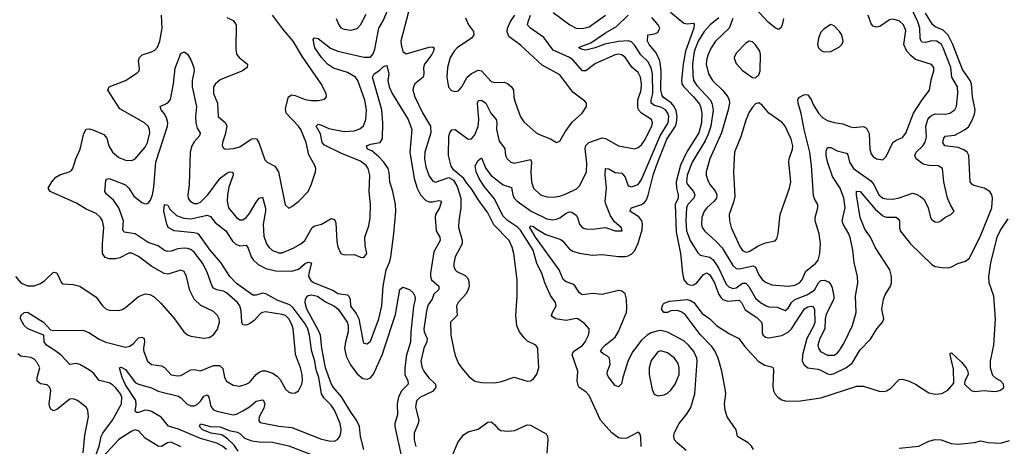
# Model space of a CAD drawing. Header units: inches. Extents: x 1682530 to 1839546, y 640742 to 791647.
# Tile 299 of 656: x 1730122 to 1736153, y 719410 to 722022. Entities that reach past the tile are written whole.
import ezdxf

# ---------------------------------------------------------------- set-up
doc = ezdxf.new("R2010")
doc.units = ezdxf.units.IN
doc.header["$MEASUREMENT"] = 0
doc.layers.add('B7731', color=7, linetype='Continuous')
doc.layers.add('B7732', color=7, linetype='Continuous')

msp = doc.modelspace()

# ---------------------------------------------------------------- linework, layer by layer
at = {"layer": 'B7731', "color": 5}
for points, elevation in [([(1730511.2, 719370), (1730521.9, 719478.1), (1730543.5, 719590), (1730540.5, 719630), (1730529.8, 719649.8), (1730476.2, 719690), (1730450, 719701), (1730430, 719697.8), (1730350, 719634.4), (1730330, 719626.8), (1730314.8, 719634.8), (1730306.3, 719650), (1730303.2, 719670), (1730312.5, 719750), (1730307.6, 719770), (1730290, 719785.8), (1730250, 719791.9), (1730229.3, 719809.3), (1730228.5, 719830), (1730245.6, 719890), (1730230, 719922.4), (1730210, 719943.6), (1730190, 719954.3), (1730130, 719961.8), (1730110, 719975.4)], 580), ([(1730587.2, 719350), (1730608.1, 719410), (1730620.9, 719470), (1730631, 719490), (1730691, 719570), (1730745.7, 719670), (1730747.7, 719710), (1730739.1, 719730), (1730710, 719769.3), (1730690, 719786.9), (1730670, 719799), (1730610, 719812.8), (1730576.1, 719856.1), (1730550, 719876.2), (1730490, 719911.5), (1730470, 719916.2), (1730430, 719911.5), (1730374.9, 719970), (1730331, 720000)], 560), ([(1731388.5, 719390), (1731365.4, 719410), (1731330, 719427.9), (1731230, 719456.7), (1731094.5, 719514.5), (1731033.2, 719533.2), (1730987.9, 719587.9), (1730930, 719621.8), (1730910, 719629.9), (1730890, 719631.5), (1730850, 719617.4), (1730837.5, 719617.5), (1730830, 719624), (1730836.6, 719663.4), (1730833.2, 719690), (1730770, 719786), (1730749.5, 719830), (1730733.2, 719890), (1730744.8, 719895.2), (1730770, 719879), (1730830, 719800.6), (1730850.5, 719790), (1730930, 719766.7), (1730970, 719747.7), (1731095.9, 719715.9), (1731110, 719707.2), (1731148, 719668), (1731170, 719658), (1731190, 719657.3), (1731210, 719665.4), (1731232.4, 719687.6), (1731250, 719716.5), (1731270, 719724.7), (1731279.8, 719710), (1731292.7, 719652.7), (1731310, 719632.8), (1731330, 719624.2), (1731430, 719602.6), (1731450, 719605.9), (1731490, 719626.6), (1731530, 719651.9), (1731570, 719685.6), (1731610, 719693.4), (1731616, 719690), (1731623, 719670), (1731616.6, 719643.4), (1731588.9, 719590), (1731586.4, 719566.4), (1731595.1, 719555.1), (1731710, 719532.5), (1731790, 719524.4), (1731970, 719453.8), (1732017, 719443), (1732050, 719441.1), (1732069.7, 719450.3), (1732083, 719470), (1732088.7, 719491.3), (1732090.7, 719510), (1732084.6, 719550), (1732051.1, 719630), (1732030, 719661.2), (1731985.5, 719705.5), (1731970.3, 719730.3), (1731954.5, 719830), (1731938.1, 719878.1), (1731929.2, 719930), (1731910.7, 719990), (1731909.4, 720000)], 540), ([(1730880.7, 720000), (1730881.8, 719990), (1730904.7, 719930), (1730930, 719911.5), (1730990, 719901.6), (1731010, 719892.4), (1731050, 719847.2), (1731090, 719841.1), (1731110, 719843.8), (1731170, 719877.8), (1731190, 719880.2), (1731230, 719871.1), (1731310, 719904.4), (1731345.3, 719905.3), (1731366.9, 719886.9), (1731375.9, 719830), (1731388.1, 719808.1), (1731430, 719784), (1731470, 719778.6), (1731510, 719789.3), (1731530, 719800.7), (1731571.4, 719848.6), (1731590, 719863.1), (1731610, 719871.3), (1731630, 719872.1), (1731670, 719857.1), (1731699.3, 719839.3), (1731717.9, 719817.9), (1731750, 719759.3), (1731770, 719741.3), (1731790, 719735.3), (1731810, 719737), (1731830.7, 719749.3), (1731850.6, 719790), (1731854.5, 719810), (1731852.5, 719850), (1731842.6, 719890), (1731812.2, 719972.2), (1731809.7, 720000)], 560), ([(1732230.4, 719390), (1732208.8, 719468.8), (1732202.7, 719530), (1732184.3, 719570), (1732150, 719617.7), (1732093.6, 719713.6), (1732044.2, 719770), (1732030, 719794.8), (1731995.1, 719890), (1731974.8, 720000)], 520), ([(1732113.8, 720000), (1732121.7, 719961.7), (1732147.9, 719907.9), (1732190, 719852.5), (1732224.4, 719824.4), (1732250, 719819.8), (1732271.3, 719828.7), (1732288.5, 719851.5), (1732345.3, 719974.7), (1732353.6, 720000)], 520), ([(1732501.4, 720000), (1732492.2, 719970), (1732481, 719890), (1732480.4, 719850), (1732498.7, 719810), (1732501, 719790), (1732460.1, 719750), (1732442, 719710), (1732435.2, 719670), (1732436.9, 719603.1), (1732420.7, 719550), (1732419.6, 719530), (1732464, 719324)], 520), ([(1732594.9, 720000), (1732580.1, 719930), (1732587.9, 719890), (1732597.4, 719870), (1732627, 719830), (1732668.4, 719790), (1732672, 719770), (1732650, 719744.7), (1732572.3, 719707.7), (1732554.7, 719690), (1732550, 719678.4), (1732546.8, 719650), (1732566.6, 719570), (1732562.7, 719550), (1732537.7, 719490), (1732539.2, 719450), (1732549.1, 719409.1)], 540), ([(1732782.3, 720000), (1732790, 719966), (1732810, 719917.3), (1732830, 719888), (1732874.4, 719834.4), (1732910, 719808.2), (1732950, 719799.5), (1733030, 719797.4), (1733073.4, 719806.6), (1733150, 719832), (1733230, 719808.8), (1733250, 719810.4), (1733270, 719823), (1733290, 719850.7), (1733301.7, 719890), (1733296.8, 720000)], 560), ([(1733928, 719408), (1733926, 719466), (1733923.2, 719483.2), (1733914.8, 719494.8), (1733910, 719497.2), (1733840, 719460), (1733810, 719456.4), (1733790, 719460.9), (1733750, 719492), (1733678.9, 719570), (1733610, 719720.7), (1733590, 719743.6), (1733549.8, 719769.8), (1733542.8, 719782.8), (1733537.6, 719810), (1733541.4, 719870), (1733505.7, 719970), (1733514, 719990), (1733529, 720000)], 540), ([(1733885.9, 720000), (1733878.4, 719990), (1733850, 719934.8), (1733816.2, 719830), (1733808.4, 719791.6), (1733790, 719774.8), (1733770, 719782.4), (1733731.3, 719830), (1733721, 719850), (1733722.8, 719870), (1733738.3, 719910), (1733734.9, 719950), (1733722.4, 719962.4), (1733695.1, 719975.1), (1733680.3, 719990), (1733685.1, 720000)], 520), ([(1734204.3, 719384.3), (1734149, 719430), (1734133.2, 719450), (1734128, 719470), (1734131.6, 719490), (1734161.6, 719550), (1734209.8, 719610), (1734232.8, 719647.2), (1734258, 719730), (1734272.4, 719930), (1734269.9, 719950), (1734251.7, 719990), (1734243.3, 720000)], 520), ([(1734616.5, 719390), (1734604.4, 719410), (1734585, 719430), (1734518.7, 719470), (1734510.4, 719510), (1734455, 719590), (1734443.2, 719630), (1734438.4, 719670), (1734447, 719730), (1734445.8, 719750), (1734423.4, 719870), (1734400.7, 719950), (1734378, 719998), (1734376.6, 720000)], 480), ([(1734582.3, 720000), (1734646, 719930), (1734686.4, 719906.4), (1734734.8, 719894.8), (1734738.8, 719878.8), (1734735.1, 719775.1), (1734739.4, 719750), (1734749.4, 719729.4), (1734768.4, 719708.4), (1734790, 719694), (1734810, 719687.3), (1734890, 719686.1), (1735030, 719705.9), (1735250, 719777), (1735290, 719777.2), (1735387.2, 719747.2), (1735414.1, 719745.9), (1735430.6, 719749.4), (1735456.6, 719763.4), (1735510, 719818.4), (1735530, 719820.2), (1735570, 719808.9), (1735610, 719790.1), (1735690, 719737.3), (1735730, 719728.7), (1735770, 719732.7), (1735807, 719753), (1735843.1, 719796.9), (1735842.7, 719882.7), (1735821.5, 719970), (1735822.4, 719977.6), (1735830, 719981.1), (1735890, 719924.8), (1735919.5, 719890), (1735929.5, 719870), (1735932.4, 719850), (1735912.2, 719810), (1735910.2, 719790), (1735950, 719751.3), (1735970, 719744.5), (1736030, 719752.2), (1736090, 719744.7), (1736110, 719747.5), (1736130, 719753.4), (1736149.7, 719770.3), (1736147.4, 719790), (1736130.7, 719810), (1736103.9, 719823.9), (1736083.2, 719843.2), (1736068.1, 719888.1), (1736069.1, 719930.9), (1736083.3, 720000)], 480), ([(1734924.7, 720000), (1734916.4, 719970), (1734915.9, 719930), (1734928.1, 719908.1), (1734950.6, 719890.6), (1735010, 719882.5), (1735030, 719876.5), (1735070, 719852.5), (1735090, 719848.8), (1735110, 719854.5), (1735181.6, 719890), (1735220.3, 719919.7), (1735265.4, 719994.6), (1735270.6, 720000)], 520), ([(1735020.2, 720000), (1735026.3, 719990), (1735070, 719968.1), (1735110, 719967.8), (1735130, 719980.2), (1735144.1, 719995.9), (1735146.6, 720000)], 540), ([(1731460.8, 719380.8), (1731436, 719416), (1731396, 719456), (1731360.4, 719480.4), (1731295.6, 719490), (1731242.2, 719510), (1731223.5, 719530), (1731230, 719547.7), (1731290, 719531.2), (1731350, 719528.6), (1731405.5, 719505.5), (1731456.1, 719496.1), (1731470, 719488.4), (1731499.6, 719459.6), (1731544.1, 719444.1), (1731590, 719437.5), (1731670, 719435.3), (1731770, 719413.5), (1731950, 719343.1)], 520), ([(1732764.8, 719335.2), (1732806.5, 719433.5), (1732841, 719479), (1732870, 719497.3), (1732930, 719514.3), (1732990, 719558), (1733010, 719558.5), (1733030, 719543.6), (1733050, 719519.5), (1733070, 719506.5), (1733110, 719502.3), (1733154.2, 719505.8), (1733230, 719541.7), (1733250, 719538.9), (1733346, 719486), (1733355.6, 719470), (1733358, 719450), (1733351.6, 719368.4)], 540), ([(1731110, 719407), (1731050, 719435.2), (1731028.3, 719431.7), (1730990, 719409), (1730970, 719409.8), (1730890, 719458.9), (1730850, 719503.9), (1730830, 719510.5), (1730810, 719502.8), (1730729, 719451), (1730610, 719320.3)], 560), ([(1735510, 719398), (1735630, 719410.2), (1735690, 719440.7), (1735730, 719451), (1735766, 719450), (1735827, 719427), (1735870, 719422.6), (1735970, 719432), (1736010, 719442.8), (1736052.8, 719432.8), (1736130, 719428.9), (1736185.1, 719445.1)], 460)]:
    msp.add_lwpolyline(points, dxfattribs=dict(at, elevation=elevation))
at = {"layer": 'B7731', "color": 5, "elevation": 540}
msp.add_lwpolyline([(1734050, 719993.8), (1734030, 719988.3), (1733990, 719935.8), (1733977.4, 719890), (1733978, 719850), (1733996.5, 719756.5), (1734008.1, 719728.1), (1734030, 719719.1), (1734070, 719725.3), (1734090, 719735.8), (1734110, 719754), (1734138, 719790), (1734162, 719850), (1734162.5, 719890), (1734156.4, 719916.4), (1734133.7, 719950), (1734090, 719981.2)], close=True, dxfattribs=at)
at = {"layer": 'B7732', "color": 5}
for points, elevation in [([(1731809.7, 720000), (1731798, 720130), (1731790, 720154.6), (1731769.9, 720190), (1731750, 720209.9), (1731730, 720216.7), (1731627.5, 720232.5), (1731610, 720229.8), (1731597.8, 720222.2), (1731559.4, 720180.6), (1731530, 720160.5), (1731510, 720152.2), (1731490, 720154), (1731482.3, 720170), (1731478.9, 720238.9), (1731469.9, 720270), (1731457.3, 720290), (1731388.8, 720350), (1731370, 720360.7), (1731330, 720367.2), (1731310, 720377.1), (1731301.4, 720390), (1731273.4, 720470), (1731243.1, 720530), (1731190, 720598), (1731170, 720614), (1731150, 720621.7), (1731130, 720622.9), (1731090, 720618.2), (1731050, 720605), (1731030, 720603.2), (1731010, 720609.3), (1730970, 720638.2), (1730910, 720657.4), (1730830, 720709.9), (1730761.9, 720721.9), (1730754.3, 720734.3), (1730758.5, 720790), (1730730, 720869.8), (1730697.5, 720917.5), (1730654.6, 720954.6), (1730644.4, 720970), (1730650, 721037.3), (1730655.2, 721044.8), (1730670, 721050.2), (1730770.5, 721010.5), (1730790, 720991.2), (1730821.2, 720941.2), (1730870, 720902), (1730890, 720893.7), (1730903.9, 720896.1), (1730910, 720898), (1730922.7, 720917.3), (1730935.1, 720950), (1730943.3, 720996.7), (1730955.1, 721150), (1731028.5, 721370), (1731029.4, 721390), (1731022, 721422), (1731008.1, 721448.1), (1730988.4, 721470), (1730982, 721490), (1731030, 721514), (1731046.1, 721533.9), (1731064.7, 721630), (1731075.3, 721724.7), (1731110, 721815.5), (1731130, 721824.9), (1731150, 721810.7), (1731170, 721776), (1731188.4, 721730), (1731190.3, 721710), (1731177.8, 721650), (1731179.3, 721610), (1731205, 721490), (1731198.9, 721430), (1731201.3, 721390), (1731210, 721358), (1731228.1, 721330), (1731223.2, 721310), (1731190, 721273.6), (1731176.8, 721250), (1731165.4, 721210), (1731159.5, 721010), (1731153, 720950), (1731154.4, 720930), (1731165.5, 720910), (1731190, 720896.3), (1731210, 720895.9), (1731230, 720904.1), (1731273.8, 720950), (1731350, 721051.4), (1731390, 721081.6), (1731410, 721090.1), (1731428.3, 721088.3), (1731430.2, 721070), (1731404.2, 720995.8), (1731395.2, 720950), (1731393.5, 720910), (1731401.1, 720870), (1731450.1, 720810.1), (1731470, 720796.3), (1731490, 720796.3), (1731510, 720810.1), (1731530, 720835.3), (1731570, 720904.6), (1731590, 720928.3), (1731610, 720936), (1731628, 720868), (1731628.5, 720850), (1731614, 720770), (1731617.2, 720697.2), (1731633.8, 720650), (1731650, 720626.7), (1731670, 720609.2), (1731710, 720594.3), (1731730, 720594.2), (1731797.7, 720622.3), (1731845.1, 720650), (1731869.2, 720670.8), (1731914, 720750), (1731930, 720759.7), (1731970, 720771), (1732030, 720805.2), (1732050, 720799.5), (1732058.3, 720778.3), (1732064.7, 720664.7), (1732071.5, 720631.5), (1732090, 720590.8), (1732110, 720583), (1732170, 720583.8), (1732210, 720568.2), (1732230, 720566.4), (1732249.4, 720590), (1732238.9, 720638.9), (1732236.8, 720690), (1732261, 720759), (1732268.7, 720810), (1732270.8, 720890), (1732263.1, 720970), (1732266.8, 721070), (1732257, 721110), (1732244.4, 721130), (1732210, 721156.6), (1732090, 721204.7), (1731990, 721254), (1731975.9, 721270), (1731963.9, 721323.9), (1731938.5, 721370), (1731950, 721381.5), (1731970, 721377.1), (1732016.1, 721356.1), (1732110, 721336.6), (1732170, 721342.2), (1732205.6, 721354.4), (1732228.7, 721371.3), (1732243.2, 721410), (1732245.8, 721470), (1732236.4, 721530), (1732194.3, 721650), (1732178.6, 721670), (1732130, 721698), (1732044.6, 721724.6), (1732007.2, 721750), (1731970.5, 721790), (1731929.9, 721850), (1731920.1, 721899.9), (1731927.9, 721912.1), (1731950, 721908), (1732026.8, 721846.8), (1732070, 721828.6), (1732230, 721792.6), (1732270, 721793.1), (1732287.5, 721812.5), (1732298.2, 721841.8), (1732321.7, 721970), (1732350, 722019.7), (1732394.8, 722130)], 560), ([(1734799.8, 722030), (1734792.3, 721990), (1734785.8, 721974.2), (1734774.9, 721965.1), (1734770, 721963.1), (1734750, 721971.5), (1734706.5, 722006.5), (1734630, 722091.7)], 560), ([(1735146.6, 720000), (1735170, 720039.6), (1735222.9, 720150), (1735245.3, 720230), (1735242, 720330), (1735256.4, 720410), (1735253.5, 720450), (1735234.4, 720534.4), (1735226.2, 720610), (1735210, 720679.3), (1735200.3, 720710), (1735165.2, 720770), (1735160.6, 720790), (1735178, 720870), (1735170.4, 720929.6), (1735148.3, 720990), (1735101.4, 721061.4), (1735070, 721151.2), (1735061.2, 721190), (1735062.2, 721217.8), (1735070, 721240.3), (1735090, 721239.2), (1735130, 721218.7), (1735185.7, 721205.7), (1735193.8, 721193.8), (1735205.7, 721150), (1735230.1, 721110), (1735336.3, 721036.3), (1735353.1, 721013.1), (1735385, 720950), (1735410, 720930.1), (1735430, 720924.5), (1735470, 720922.6), (1735510, 720930.8), (1735590, 720960.6), (1735614, 720954), (1735640, 720940), (1735661.2, 720921.2), (1735686.3, 720870), (1735700.4, 720810), (1735710, 720796.3), (1735730, 720783.8), (1735750, 720781.6), (1735765.2, 720790), (1735789.7, 720810.3), (1735825.2, 720830), (1735845.2, 720850), (1735824.8, 720884.8), (1735806, 720930), (1735782, 721030), (1735774.7, 721110), (1735747.1, 721127.1), (1735690, 721128.7), (1735656.7, 721136.7), (1735613.6, 721170), (1735605.4, 721190), (1735614, 721210), (1735654.6, 721250), (1735668.3, 721271.7), (1735675.5, 721304.5), (1735671.8, 721370), (1735683.7, 721410), (1735694.7, 721425.3), (1735710, 721438.2), (1735730, 721444.8), (1735790, 721443.2), (1735819.5, 721450), (1735849.7, 721470), (1735859.8, 721490), (1735867.8, 721570), (1735866.5, 721610), (1735830.9, 721670), (1735825, 721730), (1735779.5, 721850), (1735768.6, 721870), (1735738.9, 721890), (1735710, 721892.7), (1735670, 721882.2), (1735650, 721884.7), (1735644.6, 721890), (1735637.4, 721910), (1735634.7, 721970), (1735622.8, 722010), (1735590, 722079.5)], 540), ([(1730097.1, 720450), (1730130, 720410.2), (1730170, 720392.7), (1730210, 720392.5), (1730250, 720407.4), (1730275.3, 720424.7), (1730330, 720476.9), (1730350, 720472.2), (1730375.6, 720415.6), (1730385.4, 720405.4), (1730450, 720401.2), (1730490.9, 720390.9), (1730590, 720322.7), (1730629, 720269), (1730650, 720251.2), (1730670, 720243.9), (1730730, 720242.3), (1730750, 720247.4), (1730770, 720258.9), (1730850, 720327.9), (1730890, 720343.6), (1730919.2, 720339.2), (1730945.2, 720325.2), (1730987.2, 720287.2), (1731070.2, 720190.2), (1731128.4, 720110), (1731150, 720092.4), (1731170, 720084.2), (1731250, 720071.7), (1731283.3, 720076.7), (1731310, 720092.7), (1731333.4, 720126.6), (1731345.6, 720170), (1731343.5, 720190), (1731334.5, 720210), (1731310, 720235.1), (1731231.4, 720271.4), (1731191.5, 720311.5), (1731164.2, 720364.2), (1731144.8, 720450), (1731130, 720480.5), (1731110, 720488.4), (1731030, 720463.9), (1731007, 720467), (1730931.7, 720511.7), (1730850, 720572.5), (1730810, 720592.4), (1730790, 720591.6), (1730736, 720564), (1730710, 720557.7), (1730670, 720558.3), (1730646.7, 720566.7), (1730629.8, 720590), (1730628.5, 720650), (1730638.6, 720750), (1730630, 720789.4), (1730618, 720810), (1730590, 720835), (1730530, 720862.8), (1730470, 720897.9), (1730309.7, 720970), (1730296.8, 720990), (1730318.8, 721030), (1730342.7, 721057.3), (1730368.7, 721071.3), (1730424.5, 721090), (1730440.5, 721099.5), (1730448, 721110), (1730465.2, 721170), (1730492.5, 721230), (1730515.2, 721324.8), (1730530, 721351.8), (1730550, 721353.4), (1730570, 721347.3), (1730638.3, 721318.3), (1730656.5, 721296.5), (1730667.7, 721250), (1730690.2, 721210), (1730730, 721178), (1730770, 721162.9), (1730810, 721159.7), (1730830, 721169.1), (1730890, 721240.8), (1730904.5, 721270), (1730918.6, 721330), (1730917.7, 721350), (1730909.7, 721370), (1730886.6, 721390), (1730735.8, 721475.8), (1730661.2, 721590), (1730669.6, 721610), (1730769.6, 721650), (1730842.6, 721697.4), (1730854, 721710), (1730856.3, 721723.7), (1730850.9, 721770), (1730855.1, 721790), (1730872.4, 721807.6), (1730930, 721824.6), (1730950, 721836.5), (1730965.5, 721854.5), (1730979.8, 721890), (1730995.4, 721970), (1730991.6, 722050)], 580), ([(1731390, 722035.8), (1731430, 722016.5), (1731448.9, 721990), (1731446, 721846), (1731451.1, 721811.1), (1731466.3, 721790), (1731516.9, 721750), (1731514.9, 721730), (1731486, 721710), (1731350, 721654.4), (1731321.8, 721630), (1731310.2, 721610), (1731308.7, 721570), (1731332.9, 721510), (1731337.7, 721430), (1731383.2, 721390), (1731390.8, 721370), (1731381.1, 721318.9), (1731364, 721270), (1731362.4, 721250), (1731370, 721234.8), (1731382, 721230), (1731432.8, 721232.8), (1731470, 721243.5), (1731540.5, 721290), (1731550, 721294), (1731572.7, 721292.7), (1731587, 721270), (1731624.3, 721164.3), (1731638.4, 721150), (1731684.2, 721124.2), (1731706.7, 721090), (1731749.2, 720889.2), (1731770, 720868), (1731790, 720877.6), (1731831.5, 720910), (1731888.3, 720970), (1731907.1, 721010), (1731934.5, 721090), (1731936.2, 721110), (1731929.7, 721130), (1731894.1, 721194.1), (1731877.9, 721270), (1731843.6, 721350), (1731829.9, 721370), (1731753.7, 721450), (1731750, 721478.8), (1731768.2, 721550), (1731790, 721562.3), (1731810, 721558.7), (1731870, 721533.7), (1731910, 721527.5), (1731952.7, 721527.3), (1731990, 721536.3), (1732000.7, 721550), (1731999.6, 721570), (1731969.8, 721630), (1731854.5, 721794.5), (1731797.8, 721890), (1731739.1, 721959.1), (1731670.6, 722050)], 580), ([(1732060.7, 722030), (1732076.5, 721990), (1732090, 721972.4), (1732110, 721963.6), (1732150, 721958.9), (1732190, 721968.8), (1732210, 721990.4), (1732243.6, 722056.4)], 580), ([(1732504, 722070), (1732457.7, 721890), (1732458.4, 721870), (1732470, 721826.7), (1732490, 721812.2), (1732630, 721854), (1732650, 721856.5), (1732661.3, 721850), (1732657.1, 721830), (1732646, 721810), (1732601.3, 721750), (1732596.3, 721730), (1732598.4, 721690), (1732592.7, 721670), (1732542.7, 721630), (1732533.4, 721610), (1732531.1, 721590), (1732542.5, 721550), (1732590, 721451.7), (1732639, 721370), (1732639.8, 721330), (1732603.4, 721210), (1732602.5, 721170), (1732610, 721120.5), (1732630, 721063.1), (1732652.3, 721032.3), (1732670, 721027.3), (1732750, 721055.2), (1732779.4, 721039.4), (1732800.8, 721000.8), (1732823.9, 720930), (1732825.2, 720870), (1732812, 720790), (1732810.2, 720750), (1732832, 720672), (1732831.8, 720650), (1732789.2, 720570), (1732780.8, 720530), (1732782.3, 720510), (1732788.8, 720490), (1732799.5, 720479.5), (1732850, 720455.9), (1732863.6, 720443.6), (1732871.6, 720430), (1732874.6, 720390), (1732870.1, 720369.9), (1732856.1, 720343.9), (1732807.6, 720290), (1732796.9, 720270), (1732800.8, 720210), (1732760.3, 720170), (1732762, 720090), (1732782.3, 720000)], 560), ([(1732853.1, 722033.1), (1732871, 721990), (1732901.3, 721950), (1732904.7, 721930), (1732890.2, 721910), (1732802.7, 721850), (1732783.5, 721830), (1732759.5, 721790), (1732742.6, 721730), (1732738.6, 721670), (1732749.2, 721609.2), (1732767.9, 721587.9), (1732790, 721582.6), (1732810, 721587), (1732830, 721610.4), (1732863.4, 721670), (1732890, 721692.6), (1732930, 721712.1), (1732951.6, 721710), (1733010, 721644.2), (1733030, 721638.4), (1733090, 721640.6), (1733110, 721631.9), (1733135.5, 721610), (1733146, 721590), (1733148.6, 721548.6), (1733156.7, 721516.7), (1733190, 721428), (1733210, 721397), (1733286, 721330), (1733310, 721316.5), (1733373.3, 721293.3), (1733410, 721270.5), (1733430, 721277.3), (1733464, 721336), (1733505.4, 721394.6), (1733567.3, 721450), (1733593.2, 721490), (1733594, 721510), (1733583.3, 721523.3), (1733510, 721578), (1733430, 721685.1), (1733323.3, 721743.3), (1733190, 721865.3), (1733119, 721919), (1733107.7, 721947.7), (1733109.9, 721970), (1733128.6, 722011.4), (1733155.2, 722050)], 580), ([(1733296.8, 720000), (1733296.3, 720010), (1733283.7, 720030), (1733233.6, 720053.6), (1733213, 720073), (1733183.5, 720110), (1733168.2, 720148.2), (1733160.2, 720210), (1733169, 720330), (1733169.8, 720429.8), (1733148.1, 720590), (1733138.5, 720630), (1733119.3, 720670), (1733026.7, 720766.7), (1732990, 720838.5), (1732934.2, 720914.2), (1732890, 720986.9), (1732860.6, 721020.6), (1732842.3, 721050), (1732780.7, 721100.7), (1732765, 721125), (1732749.3, 721190), (1732750.8, 721309.2), (1732756.4, 721330), (1732770, 721348.5), (1732790, 721348.8), (1732868.4, 721290), (1732890, 721293.4), (1732910, 721316.2), (1732931, 721369), (1732934.5, 721410), (1732926.6, 721510), (1732933.3, 721526.7), (1732950.3, 721530), (1732978, 721510), (1733008.8, 721450), (1733040.2, 721410), (1733045, 721390), (1733043.3, 721350), (1733058.2, 721278.2), (1733094.1, 721234.1), (1733098.4, 721190), (1733107.9, 721170), (1733130, 721150.2), (1733150, 721143.8), (1733250, 721167), (1733257.8, 721150), (1733252.3, 721090), (1733256.8, 721030), (1733270.1, 720990.1), (1733312.4, 720950), (1733350, 720937.8), (1733390, 720936.1), (1733430, 720942.3), (1733470, 720955.2), (1733533.5, 720986.5), (1733553.2, 721006.8), (1733594.6, 721090), (1733596.2, 721143.8), (1733586.6, 721233.4), (1733588.9, 721251.1), (1733608.3, 721270), (1733690, 721298.2), (1733710, 721295.3), (1733790, 721249.3), (1733890, 721232.3), (1733910, 721239.2), (1733930, 721255.5), (1733950, 721282.8), (1733994.2, 721370), (1733998.6, 721390), (1733991.7, 721410), (1733929.9, 721449.9), (1733912.6, 721470), (1733907.4, 721487.4), (1733908.4, 721531.6), (1733929.3, 721590), (1733930.8, 721630), (1733925.7, 721670), (1733910, 721699.3), (1733871.9, 721731.9), (1733830, 721793.5), (1733807.8, 721807.8), (1733790, 721810.5), (1733770, 721806.9), (1733650, 721753.6), (1733590, 721709.1), (1733570, 721709.1), (1733510, 721775.7), (1733488.9, 721790), (1733390, 721835.6), (1733332.9, 721912.9), (1733251.6, 721970), (1733233, 721990), (1733235.7, 722010), (1733251.1, 722048.9)], 560), ([(1733529, 720000), (1733570, 720027.4), (1733585.8, 720050), (1733606.2, 720090), (1733611.1, 720110), (1733609.6, 720130), (1733582.6, 720162.6), (1733541.2, 720190), (1733530, 720193.1), (1733470, 720180.5), (1733403.7, 720190), (1733383.9, 720203.9), (1733379.7, 720210), (1733386.2, 720230), (1733407.4, 720270), (1733403.1, 720290), (1733373.5, 720333.5), (1733339.1, 720410), (1733321, 720470), (1733288.8, 720528.8), (1733267.7, 720610), (1733190, 720732.6), (1733170.8, 720750.8), (1733110, 720792.2), (1733081.7, 720821.7), (1733030, 720925.2), (1732970, 720997.8), (1732936.3, 721050), (1732917.6, 721090), (1732912.2, 721127.8), (1732930, 721160.9), (1732950, 721176.4), (1732977.9, 721110), (1733010, 721068.2), (1733083.5, 721010), (1733134.9, 720994.9), (1733141.8, 720950), (1733150.8, 720930), (1733170, 720910.1), (1733254.3, 720850), (1733350, 720801.7), (1733383.9, 720796.1), (1733410, 720799.8), (1733430, 720808.8), (1733470, 720838.1), (1733490, 720845.5), (1733503.4, 720843.4), (1733530, 720825.8), (1733539.8, 720810), (1733550.2, 720770), (1733570, 720748.1), (1733590, 720741.8), (1733630, 720739.1), (1733710, 720748.8), (1733770, 720728.8), (1733810, 720728.4), (1733813.2, 720730), (1733806, 720750), (1733765.1, 720785.1), (1733740.2, 720820.2), (1733711.5, 720891.5), (1733708.1, 720910), (1733715.8, 720990), (1733707.9, 721072.1), (1733709.8, 721110.2), (1733730, 721108.9), (1733770, 721086.2), (1733810, 721082.4), (1733830, 721057), (1733850, 721005.3), (1733870, 720999), (1733910, 721013.6), (1733930, 721043.1), (1734045.7, 721310), (1734095, 721390), (1734098.2, 721430), (1734092.6, 721450), (1734078.3, 721470), (1734050, 721485.8), (1734010, 721496.1), (1733990.5, 721510), (1733990.7, 721530), (1734000.9, 721570), (1733998.1, 721690), (1733990, 721726.8), (1733970, 721766.9), (1733926.9, 721806.9), (1733890, 721865), (1733870, 721885.7), (1733850, 721893.7), (1733790, 721889.1), (1733706.9, 721873.1), (1733646.7, 721850), (1733590, 721836.4), (1733570, 721839.2), (1733547.4, 721850), (1733550, 721854.4), (1733619.5, 721880.5), (1733710, 721942), (1733778.6, 721981.4), (1733849.9, 722050)], 540), ([(1733685.1, 720000), (1733689.9, 720010), (1733707.3, 720030), (1733770, 720077.4), (1733790, 720112.6), (1733831.7, 720210), (1733839.2, 720230), (1733841.7, 720258.3), (1733838.9, 720310), (1733830, 720343.2), (1733810, 720360.1), (1733790, 720363.9), (1733690, 720339.4), (1733630, 720344.6), (1733570, 720338), (1733561.7, 720341.7), (1733550, 720350.8), (1733525.2, 720390), (1733510, 720401.7), (1733470, 720416.4), (1733451.6, 720431.6), (1733426.5, 720490), (1733280.8, 720690), (1733247.2, 720750), (1733250, 720760.3), (1733270, 720756), (1733283, 720743), (1733345.7, 720705.7), (1733436, 720676), (1733450, 720665.2), (1733490, 720617), (1733510, 720604.6), (1733550, 720592.3), (1733630, 720580.9), (1733690, 720584), (1733790, 720571.7), (1733830, 720571.2), (1733850, 720575.1), (1733872.2, 720587.8), (1733890, 720608.3), (1733910, 720652.9), (1733934.4, 720734.4), (1733937.5, 720770), (1733933.8, 720790), (1733914.8, 720814.8), (1733860.3, 720850), (1733869.8, 720870), (1733930, 720890.5), (1733950, 720903.1), (1733960.8, 720919.2), (1733972.5, 720947.5), (1734003.1, 721070), (1734023.5, 721130), (1734086.6, 721290), (1734138.9, 721370), (1734146.2, 721390), (1734150.2, 721430), (1734144, 721464), (1734131.5, 721491.5), (1734113, 721513), (1734065.2, 721545.2), (1734057.7, 721557.7), (1734049.2, 721590), (1734050.3, 721710.3), (1734042.5, 721770), (1734019.7, 721819.7), (1733976.8, 721870), (1733966.6, 721890), (1733969.5, 721930), (1734010, 721934.9), (1734030, 721944.6), (1734042.3, 721970), (1734033, 721990), (1733995.1, 722035.1)], 520), ([(1733390, 722066.6), (1733491.5, 721990), (1733530, 721970.9), (1733570, 721968.2), (1733610, 721977.7), (1733710.4, 722049.6)], 560), ([(1734108.4, 722068.4), (1734190, 722001.6), (1734210, 721996), (1734250, 722000.3), (1734254.3, 721994.3), (1734252.4, 721970), (1734200.9, 721830), (1734185.3, 721750), (1734175.2, 721650), (1734178.5, 721630), (1734189.6, 721610), (1734250, 721550.5), (1734285.8, 721505.8), (1734293.1, 721490), (1734300.2, 721450), (1734298.7, 721390), (1734282.2, 721330), (1734207.5, 721212.5), (1734169.5, 721130.5), (1734143.8, 721030), (1734144.4, 720990), (1734156.4, 720950), (1734155.3, 720930), (1734136.4, 720890), (1734142.9, 720722.9), (1734170.1, 720590), (1734182, 720470), (1734191, 720430), (1734210, 720404.3), (1734230, 720396.2), (1734250, 720398.8), (1734270, 720411), (1734310, 720461.1), (1734330, 720471.6), (1734350, 720460.4), (1734378.8, 720410), (1734402.8, 720342.8), (1734419.2, 720319.2), (1734430, 720309.2), (1734458.8, 720298.8), (1734530, 720304.8), (1734543.9, 720290), (1734566, 720246), (1734637.5, 720197.5), (1734665.5, 720170), (1734670.7, 720150), (1734670, 720101.1), (1734675.8, 720090), (1734690, 720078.9), (1734710, 720073.9), (1734790, 720088.1), (1734830, 720108.1), (1734850, 720129.6), (1734928.7, 720251.3), (1734950, 720264.2), (1734970, 720268), (1734982.8, 720262.8), (1734990.1, 720250.1), (1734991.6, 720168.4), (1734986.8, 720150), (1734944, 720070), (1734924.7, 720000)], 520), ([(1734405.5, 722034.5), (1734351.7, 721990), (1734315.2, 721950), (1734278.7, 721890), (1734253.4, 721826.6), (1734243.4, 721750), (1734244.6, 721684.6), (1734250.1, 721650.1), (1734270, 721618.7), (1734353.3, 721530), (1734364.6, 721504.6), (1734368.8, 721468.8), (1734355.1, 721370), (1734339.8, 721320.2), (1734320.2, 721279.8), (1734241.7, 721150), (1734209.7, 721070), (1734207.1, 721030), (1734212.3, 721012.3), (1734250.1, 720970.1), (1734258.2, 720950), (1734252, 720930), (1734214.8, 720890), (1734207.1, 720870), (1734201.8, 720790), (1734206.9, 720730), (1734229.2, 720669.2), (1734275, 720595), (1734290, 720580.2), (1734350, 720567.3), (1734370, 720552), (1734401.9, 720501.9), (1734450, 720402), (1734465.2, 720385.2), (1734490, 720375.5), (1734510, 720381), (1734550, 720409.6), (1734570, 720409.5), (1734588.5, 720388.5), (1734630, 720316.3), (1734660.6, 720290), (1734693.7, 720270), (1734710, 720264.4), (1734762.4, 720262.4), (1734810, 720242.2), (1734830, 720256.5), (1734850.4, 720290), (1734870.8, 720309.2), (1734942.8, 720337.2), (1734980.8, 720359.2), (1734992.8, 720370), (1735014, 720410), (1735030, 720425.5), (1735050, 720427.8), (1735076.4, 720416.4), (1735090, 720400.7), (1735099.4, 720379.4), (1735109.6, 720330), (1735109.1, 720310), (1735061.2, 720218.8), (1735055.6, 720190), (1735053.8, 720130), (1735023.6, 720070), (1735011.8, 720030), (1735014, 720010), (1735020.2, 720000)], 540), ([(1734491.1, 722030), (1734468.7, 721971.3), (1734385, 721890), (1734357.9, 721850), (1734338.5, 721810), (1734330, 721782.7), (1734327.1, 721750), (1734341.5, 721690), (1734365.7, 721650), (1734428.2, 721588.2), (1734459.4, 721550), (1734467.7, 721530), (1734469.6, 721510), (1734462.6, 721470), (1734421, 721330), (1734348.5, 721170), (1734326.1, 721090), (1734326.6, 721070), (1734336.9, 721036.9), (1734351.9, 721010), (1734384.1, 720970), (1734392.3, 720950), (1734390.1, 720930), (1734375.9, 720910), (1734331, 720870), (1734315.3, 720850), (1734300.1, 720810), (1734297.4, 720770), (1734303.2, 720750), (1734316.5, 720730), (1734390, 720662.7), (1734424.4, 720624.4), (1734490, 720516.5), (1734510, 720497.8), (1734530, 720497.3), (1734615.4, 720515.4), (1734630, 720506.5), (1734650, 720460.7), (1734672.8, 720430), (1734690, 720414.8), (1734730, 720399), (1734830.2, 720390.2), (1734870, 720395.5), (1734898.7, 720410), (1734912.6, 720427.4), (1734938.1, 720481.9), (1734996.8, 720530), (1735012.1, 720550), (1735023.7, 720590), (1735026.8, 720650), (1735019.8, 720710), (1734993.8, 720790), (1734993.8, 720810), (1735011, 720870), (1735011.3, 720890), (1734990, 720925.2), (1734984.8, 720944.8), (1734972.8, 721127.2), (1734962.1, 721210), (1734927.4, 721350), (1734908.5, 721448.5), (1734889.8, 721510.2), (1734887.7, 721532.3), (1734894, 721546), (1734930, 721564.2), (1734950, 721561.1), (1734970, 721534.4), (1734983, 721503), (1735014.7, 721450), (1735041.8, 721421.8), (1735070, 721404), (1735110, 721392.5), (1735164.3, 721384.3), (1735210, 721366), (1735230, 721362.9), (1735290, 721368.2), (1735310, 721358.3), (1735325.1, 721325.1), (1735328.6, 721230), (1735338.2, 721198.2), (1735350, 721183.6), (1735370, 721170.2), (1735410, 721164.6), (1735430, 721184.9), (1735469.9, 721270.1), (1735490, 721284.9), (1735530, 721300.3), (1735550, 721326.4), (1735596.7, 721450), (1735650, 721531.6), (1735694.5, 721590), (1735705.3, 721654.7), (1735721.7, 721710), (1735720.5, 721730), (1735707.5, 721747.5), (1735610, 721778.7), (1735581.6, 721801.6), (1735556.5, 721830), (1735537.3, 721870), (1735550, 721956), (1735534.6, 721990), (1735510, 722014.5), (1735470, 722025.3), (1735450, 722020.8), (1735390, 721980.5), (1735370, 721977.2), (1735350, 721982.4), (1735337.2, 721997.2), (1735319.6, 722050)], 560), ([(1735270.6, 720000), (1735334.4, 720065.6), (1735371.7, 720128.3), (1735406.3, 720170), (1735414.5, 720190), (1735403.7, 720250), (1735413.5, 720310), (1735423.5, 720336.5), (1735456.4, 720390), (1735462.2, 720410), (1735461.7, 720450), (1735451, 720490), (1735364.1, 720624.1), (1735332.5, 720690), (1735299.6, 720739.6), (1735269.9, 720810), (1735247, 720950), (1735248.6, 720971.4), (1735270.2, 720970), (1735361.5, 720861.5), (1735410, 720820.6), (1735430, 720813.5), (1735490, 720812), (1735503.5, 720803.5), (1735510.1, 720790.1), (1735510.1, 720750), (1735516.1, 720730), (1735578.5, 720650), (1735710, 720522.3), (1735730, 720511.7), (1735770, 720505.2), (1735810, 720503.1), (1735830, 720508.5), (1735869.3, 720530), (1735915.8, 720544.2), (1735939, 720561), (1736010, 720702), (1736075.9, 720870), (1736081.4, 720930), (1736076.9, 720950), (1736064.5, 720970), (1736030, 720990.8), (1735966.7, 721006.7), (1735954.2, 721014.2), (1735943.2, 721030), (1735935, 721190), (1735925, 721210), (1735905.8, 721225.8), (1735870, 721239.1), (1735789.1, 721249.1), (1735777.4, 721270), (1735783.1, 721296.9), (1735791.1, 721308.9), (1735850, 721315.3), (1735910, 721347.8), (1735933.1, 721366.9), (1735957.9, 721410), (1735970, 721443.2), (1735973.6, 721470), (1735957.3, 721550), (1735951.3, 721630), (1735944.3, 721650), (1735896.4, 721716.4), (1735838.3, 721870), (1735808.4, 721928.4), (1735778.4, 721958.4), (1735730, 721978.3), (1735712.9, 721992.9), (1735670, 722061.2)], 520), ([(1731909.4, 720000), (1731898.3, 720090), (1731886.5, 720130), (1731870, 720160.2), (1731797.8, 720257.8), (1731776.5, 720276.5), (1731703.2, 720303.2), (1731630, 720344.2), (1731610, 720347.9), (1731570, 720335.6), (1731550, 720334.4), (1731450, 720406.5), (1731409.1, 720450), (1731354.5, 720534.5), (1731288.7, 720610), (1731223.4, 720703.4), (1731210, 720712.9), (1731190, 720717.6), (1731069.3, 720730), (1731031.5, 720750), (1731022.6, 720770), (1731005, 720850), (1731010, 720890.4), (1731030, 720887.3), (1731042.5, 720862.5), (1731082.9, 720822.9), (1731126.6, 720806.6), (1731170, 720802.2), (1731270, 720825.1), (1731290, 720816.2), (1731320.5, 720780.5), (1731385.5, 720730), (1731426, 720666), (1731447, 720647), (1731470, 720637), (1731510, 720642.3), (1731522.4, 720622.4), (1731540.5, 720570), (1731552.5, 720552.5), (1731583.9, 720523.9), (1731630, 720498.3), (1731690, 720483.8), (1731790, 720481.5), (1731830, 720495.3), (1731870, 720530.1), (1731890, 720538), (1731910, 720532.4), (1731892.7, 720470), (1731891.9, 720450), (1731904.7, 720424.7), (1731926.5, 720410), (1732044.1, 720364.1), (1732070, 720344.4), (1732130, 720337.1), (1732139.2, 720330), (1732145.6, 720310), (1732148.7, 720268.7), (1732183.8, 720223.8), (1732200.2, 720190), (1732225.7, 720050), (1732230, 720040.7), (1732250, 720037.1), (1732270, 720053.4), (1732321, 720190), (1732341.2, 720270), (1732349.1, 720390), (1732366.4, 720490), (1732390, 720540.4), (1732396.2, 720570), (1732414.5, 720710), (1732425.8, 720850), (1732423.7, 720890), (1732407.4, 720970), (1732388.9, 721030), (1732386, 721086), (1732378.9, 721110), (1732353.2, 721150), (1732322.2, 721182.2), (1732278.2, 721218.2), (1732252.6, 721230), (1732246.3, 721250), (1732270, 721260.1), (1732329.9, 721270.1), (1732345.2, 721294.8), (1732346.9, 721390), (1732340.9, 721470), (1732284.2, 721670), (1732292.4, 721690), (1732327.8, 721712.2), (1732350, 721736.5), (1732370, 721742), (1732382.6, 721690), (1732378, 721650), (1732386.3, 721610), (1732404.3, 721570), (1732500.9, 721410), (1732524.1, 721350), (1732512, 721210), (1732539.1, 721050), (1732556.9, 720990), (1732578.1, 720950), (1732610, 720915.5), (1732630, 720907.3), (1732650, 720906.3), (1732690, 720915.8), (1732703.1, 720910), (1732704.2, 720904.2), (1732694.4, 720870), (1732670.1, 720830), (1732667.5, 720810), (1732674, 720730), (1732695, 720690), (1732697.3, 720670), (1732659.7, 720600.3), (1732638.7, 720470), (1732638.5, 720450), (1732645, 720430), (1732689.3, 720390), (1732689.2, 720370), (1732658.6, 720341.4), (1732648.6, 720310), (1732624.6, 720275.4), (1732616, 720250), (1732598.3, 720130), (1732600.4, 720110), (1732618.8, 720070), (1732615.5, 720050), (1732597, 720010), (1732594.9, 720000)], 540), ([(1736083.3, 720000), (1736089.5, 720030), (1736099, 720190), (1736089.9, 720330), (1736060.7, 720410), (1736058, 720450), (1736070, 720533.6), (1736110, 720690.9), (1736130, 720732.6), (1736177.7, 720802.3)], 480), ([(1732353.6, 720000), (1732424.1, 720215.9), (1732449.9, 720370.1), (1732470, 720384.8), (1732510.1, 720370.1), (1732532.4, 720350), (1732543.1, 720330), (1732544.4, 720310), (1732534.6, 720265.4), (1732518.5, 720110), (1732516.6, 720050), (1732501.4, 720000)], 520), ([(1731974.8, 720000), (1731973, 720010), (1731964.8, 720090), (1731955.5, 720115.5), (1731880.8, 720250), (1731871.1, 720288.9), (1731872.8, 720310), (1731883.1, 720330), (1731890, 720334.1), (1731910, 720336.3), (1731947, 720330), (1731995.2, 720295.2), (1732050, 720267.2), (1732073.8, 720250), (1732128.2, 720170), (1732134.8, 720150), (1732134.8, 720110), (1732117.7, 720050), (1732111.7, 720010), (1732113.8, 720000)], 520), ([(1734376.6, 720000), (1734361.3, 720021.3), (1734290, 720093.5), (1734197.5, 720217.5), (1734173.2, 720233.2), (1734150, 720240.7), (1734110, 720239.8), (1734090, 720229.9), (1734067.1, 720230), (1734053.3, 720250), (1734062, 720278), (1734070, 720286.8), (1734102.5, 720297.5), (1734210, 720307.8), (1734230, 720302.5), (1734250.6, 720290), (1734302.6, 720222.6), (1734350.1, 720190), (1734389.5, 720149.5), (1734470, 720097.5), (1734526.2, 720070), (1734562.1, 720022.1), (1734582.3, 720000)], 480), ([(1730331, 720000), (1730287.1, 720030), (1730272.9, 720050), (1730271.1, 720091.1), (1730172.6, 720130), (1730149.8, 720150), (1730127.9, 720190), (1730129.7, 720210), (1730149.6, 720230), (1730170, 720230.3), (1730268.4, 720170), (1730310, 720122), (1730330, 720118), (1730510, 720120.8), (1730545.8, 720105.8), (1730610, 720066), (1730650, 720047.4), (1730770, 720016.6), (1730797.1, 720022.9), (1730820.3, 720039.7), (1730850, 720074.6), (1730870, 720078.9), (1730885.5, 720070), (1730886.7, 720050), (1730879.6, 720010), (1730880.7, 720000)], 560), ([(1734243.3, 720000), (1734218.4, 720030), (1734190, 720055), (1734090, 720109.4), (1734050, 720117.9), (1734024.8, 720115.2), (1733990, 720104.1), (1733965.6, 720090), (1733930, 720058.7), (1733885.9, 720000)], 520)]:
    msp.add_lwpolyline(points, dxfattribs=dict(at, elevation=elevation))
at = {"layer": 'B7732', "color": 5, "elevation": 580}
for points in [[(1735090, 721992.3), (1735050, 721966.6), (1735030, 721945.2), (1735014.9, 721910), (1735008.4, 721870), (1735014, 721850), (1735032.5, 721832.5), (1735050, 721826), (1735090, 721828), (1735144.1, 721855.9), (1735157.2, 721870), (1735165.2, 721890), (1735157, 721930), (1735143.7, 721950), (1735110, 721984.5)], [(1734590, 721891.3), (1734570, 721878), (1734510, 721817.6), (1734498, 721790), (1734499.5, 721779.5), (1734510, 721754), (1734550, 721710.7), (1734610, 721667.7), (1734630, 721666.8), (1734650, 721684.7), (1734657, 721710), (1734660.5, 721810), (1734654.7, 721830), (1734630, 721867.3), (1734610, 721887.6)], [(1734650, 721512.7), (1734630, 721506.6), (1734610, 721487), (1734590, 721456.2), (1734570, 721406), (1734542.2, 721310), (1734501.1, 721210), (1734495.2, 721090), (1734501.6, 720938.4), (1734495.3, 720904.7), (1734468.3, 720830), (1734469.3, 720790), (1734479.8, 720750), (1734532.4, 720632.4), (1734550, 720607.8), (1734570, 720598.4), (1734590, 720602.2), (1734650, 720639.5), (1734690, 720656.2), (1734750, 720667.7), (1734759.6, 720680.4), (1734767.8, 720712.2), (1734779.3, 720830), (1734837.7, 720990), (1734846.1, 721030), (1734834, 721150), (1734835.3, 721170), (1734855.8, 721230), (1734857.5, 721250), (1734847.1, 721290), (1734810, 721369.7), (1734792.6, 721392.6), (1734711.3, 721450), (1734670, 721499.3)]]:
    msp.add_lwpolyline(points, close=True, dxfattribs=at)

doc.saveas('drawing.dxf')
